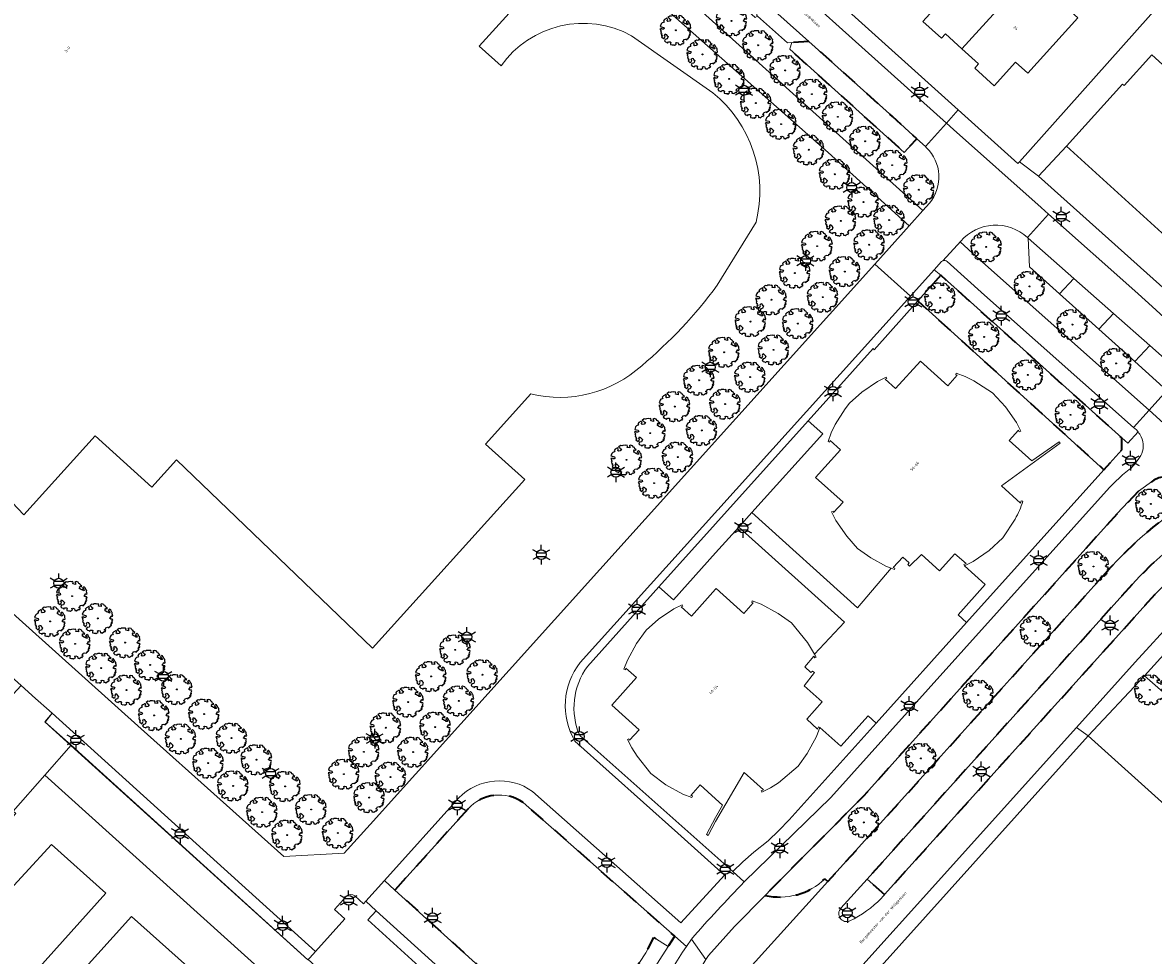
# Model space of a CAD drawing. Extents: x 105780 to 185197, y 477999 to 525027.
# Tile 393 of 562: x 107911 to 108056, y 479364 to 479484. Entities that reach past the tile are written whole.
import ezdxf
from ezdxf.enums import TextEntityAlignment as Align

# ---------------------------------------------------------------- set-up
doc = ezdxf.new("R2010")
doc.units = 0
doc.linetypes.add('XX-HIDDEN', pattern=[4, 2, -2])
for name, color, linetype, lineweight in [('B-GV-GR-BOOM-S', 252, 'Continuous', 25), ('B-GV-GR-HAAG_01-G', 252, 'GR-HAAG1', 13), ('B-GV-GR-MATERIAALGRENS-G', 252, 'XX-HIDDEN', 35), ('B-RO-IE-MEUBILAIR_WEGMEUBILAIR-S', 252, 'Continuous', 25), ('B-XX-KG-KADASTRAAL_BEBOUWING-G', 252, 'Continuous', 20), ('B1-WE-OG-BEBOUWING-T18', 7, 'Continuous', 18), ('B1-WE-OG-TERREIN_ERF-GV', 252, 'Continuous', 18), ('B1-WE-OG-TOPOGRAFIE-T18', 10, 'Continuous', 18), ('B1-WE-VH-VERHARDING_ASFALT-GV', 252, 'Continuous', 18), ('B1-WE-VH-VERHARDING_BETONSTRAATSTEEN-GV', 252, 'Continuous', 18), ('B1-WE-VH-VERHARDING_OPEN-GV', 252, 'Continuous', 18), ('B1-WE-VH-VERHARDING_STRAATBAKSTEEN-GV', 252, 'Continuous', 18), ('B1-WE-VH-VERHARDING_TEGEL-GV', 252, 'Continuous', 18)]:
    doc.layers.add(name, color=color, linetype=linetype, lineweight=lineweight)
doc.styles.add('NLCS-ISO', font='NLCS-ISO.ttf')
doc.styles.add('NLCS-ISO-M200-T18', font='NLCS-ISO.ttf', dxfattribs={"height": 0.36})
doc.linetypes.add('GR-HAAG1', pattern='A,6,[176,NLCS.shx,S=0.125,R=0,X=0,Y=0],-2', length=8)

# ---------------------------------------------------------------- blocks, each defined once
blk = doc.blocks.new('B-SIE-WEG_LICHTMAST-SO')
at = {"ltscale": 0.1}
for p, q in [((-1.1, 0.63), (-2.19, 1.27)), ((0, 1.27), (0, 2.53)), ((1.1, 0.63), (2.19, 1.27)), ((-1.1, -0.63), (-2.19, -1.27)), ((0, -1.27), (0, -2.53)), ((1.1, -0.63), (2.19, -1.27))]:
    blk.add_line(p, q, dxfattribs=at)
at = {"flags": 128}
for points in [[(-1.16, 0.5), (1.16, 0.5)], [(-1.16, -0.5), (1.16, -0.5)]]:
    blk.add_lwpolyline(points, dxfattribs=at)
at = {"ltscale": 0.1}
blk.add_circle((0, 0), 1.27, dxfattribs=at)
at = {"style": 'NLCS-ISO'}
blk.add_attdef('TYPE', text='', height=1.8, dxfattribs=at).set_placement((0, 2.53), align=Align.BOTTOM_CENTER)
blk = doc.blocks.new('B-SGR-BOOM_06')
at = {"linetype": 'Continuous', "flags": 128}
blk.add_lwpolyline([(1.08, 1.41), (1.01, 1.58), (0.88, 1.63), (0.78, 1.81), (0.51, 1.88), (0.34, 1.81), (0.44, 1.71), (0.43, 1.52), (0.09, 1.59), (0.14, 1.73), (0.07, 1.88), (-0.06, 1.84), (-0.19, 1.88), (-0.46, 1.86), (-0.6, 1.79), (-0.78, 1.83), (-1.02, 1.64), (-0.85, 1.56), (-0.8, 1.46), (-0.63, 1.37), (-0.8, 1.16), (-1.02, 1.11), (-1.17, 1.24), (-1.05, 1.29), (-1.15, 1.54), (-1.45, 1.37), (-1.6, 1.21), (-1.52, 1.14), (-1.6, 1.01), (-1.77, 0.94), (-1.89, 0.82), (-2, 0.49), (-1.55, 0.37), (-1.48, 0.22), (-1.6, 0.12), (-1.8, 0.12), (-1.84, 0.22), (-2.04, 0.15), (-1.9, -0.07), (-1.97, -0.15), (-1.89, -0.22), (-1.95, -0.4), (-1.81, -0.47), (-1.89, -0.62), (-1.77, -0.64), (-1.72, -0.68), (-1.85, -0.84), (-1.57, -1.07), (-1.47, -0.97), (-1.38, -0.79), (-1.45, -0.7), (-1.37, -0.47), (-1.25, -0.54), (-1.12, -0.7), (-1, -0.8), (-1.12, -1.12), (-1.37, -1.17), (-1.47, -1.36), (-1.33, -1.51), (-1.13, -1.56), (-1.11, -1.61), (-1.08, -1.66), (-0.93, -1.49), (-0.73, -1.49), (-0.63, -1.56), (-0.68, -1.71), (-0.68, -1.84), (-0.46, -1.89), (-0.24, -1.88), (-0.19, -1.98), (-0.09, -1.86), (0.04, -1.79), (-0.02, -1.6), (0.11, -1.56), (0.31, -1.61), (0.34, -1.84), (0.46, -1.83), (0.58, -1.89), (0.83, -1.69), (0.95, -1.74), (0.93, -1.66), (1.06, -1.59), (0.96, -1.49), (0.85, -1.46), (1.03, -1.29), (1.05, -1.19), (1.26, -1.14), (1.42, -1.22), (1.51, -1.12), (1.51, -1.05), (1.65, -1.05), (1.65, -0.95), (1.78, -0.91), (1.78, -0.82), (1.63, -0.82), (1.82, -0.64), (1.7, -0.57), (1.85, -0.62), (1.9, -0.5), (1.82, -0.37), (1.93, -0.18), (1.87, -0.1), (1.7, -0.1), (1.5, 0.03), (1.63, 0.12), (1.75, 0.34), (1.82, 0.24), (1.95, 0.29), (1.87, 0.57), (1.88, 0.75), (1.8, 0.79), (1.67, 1.06), (1.53, 1.21), (1.35, 1.04), (1.47, 0.97), (1.57, 0.72), (1.41, 0.69), (1.33, 0.85), (1.2, 0.82), (1.06, 0.92), (0.9, 1.01), (0.98, 1.07), (0.93, 1.17), (1.01, 1.27), (1.15, 1.22), (1.26, 1.29)], close=True, dxfattribs=at)
blk.add_circle((0, 0), 0.06)
at = {"style": 'NLCS-ISO'}
blk.add_attdef('SOORT', text='', height=0.3, dxfattribs=at).set_placement((0, -0.36), align=Align.TOP_CENTER)

msp = doc.modelspace()

# ---------------------------------------------------------------- linework, layer by layer
at = {"layer": 'B-GV-GR-HAAG_01-G', "flags": 128}
for points in [[(108063.039, 479408.45), (108066.508, 479411.675), (108067.948, 479410.215), (108090.128, 479390.683), (108090.483, 479391.106), (108066.167, 479413.337), (108062.399, 479410.242), (108060.426, 479408.476), (108059.089, 479407.109), (108054.003, 479401.527), (108046.426, 479393.114), (108047.923, 479392.058), (108055.191, 479399.77)], [(107914.618, 479394.954), (107913.73, 479393.793), (107917.041, 479390.804), (107947.555, 479363.252), (107947.799, 479363.521), (107948.533, 479364.333)], [(108047.923, 479392.058), (108046.426, 479393.114), (108000.427, 479342.035), (108001.881, 479340.728), (108003.045, 479342.102)], [(107956.334, 479369.551), (107955.274, 479368.369), (107971.786, 479353.387), (107972.882, 479354.6)], [(107990.625, 479360.222), (107991.758, 479361.635), (107993.88, 479364.974), (107992.067, 479366.111), (107991.024, 479364.163), (107990.218, 479362.919), (107989.143, 479361.565), (107987.263, 479359.492), (107985.464, 479357.508), (107983.161, 479354.969), (107984.66, 479353.612)]]:
    msp.add_lwpolyline(points, close=True, dxfattribs=at)
at = {"layer": 'B-GV-GR-MATERIAALGRENS-G', "flags": 128}
for points in [[(108012.009, 479481.362), (108009.82, 479481.219), (108009.558, 479480.411), (108009.543, 479480.366), (108024.258, 479467.098), (108025.895, 479468.844), (108022.756, 479471.715)], [(108028.963, 479451.281), (108026.026, 479447.986), (108049.964, 479426.279), (108052.273, 479428.847), (108052.265, 479430.379)]]:
    msp.add_lwpolyline(points, close=True, dxfattribs=at)
for points in [[(108060.895, 479422.752), (108058.005, 479425.334), (108057.476, 479425.304), (108057.049, 479425.233), (108056.372, 479424.948), (108054.414, 479423.523), (108052.207, 479421.223), (108018.926, 479384.194), (108007.139, 479372.33), (108006.363, 479371.537)], [(108065.897, 479418.231), (108064.222, 479419.728), (108063.985, 479419.928), (108063.809, 479419.877), (108062.459, 479419.043), (108060.767, 479417.886), (108059.127, 479416.656), (108057.541, 479415.355), (108056.015, 479413.984), (108054.552, 479412.546), (108053.155, 479411.044), (108019.485, 479373.61), (108021.756, 479371.648), (108056.554, 479410.256), (108058.712, 479412.36), (108059.85, 479413.349), (108061.275, 479414.479), (108062.754, 479415.537), (108065.768, 479417.57)], [(108014.067, 479373.676), (108014.461, 479373.307), (108024.751, 479384.713), (108049.838, 479412.575)], [(107968.15, 479382.659), (107958.747, 479372.219), (107982.248, 479350.939), (107984.66, 479353.612), (107983.161, 479354.969), (107985.464, 479357.508), (107987.263, 479359.492), (107989.143, 479361.565), (107990.218, 479362.919), (107991.024, 479364.163), (107992.067, 479366.111), (107993.88, 479364.974), (107994.738, 479366.289), (107975.258, 479383.474)]]:
    msp.add_lwpolyline(points, dxfattribs=at)
for points in [[(108049.838, 479412.575, -0.0714532), (108060.712, 479422.092)], [(107975.258, 479383.474, 0.3763252), (107968.15, 479382.659)], [(108006.363, 479371.537, 0.2553174), (108014.067, 479373.676)]]:
    msp.add_lwpolyline(points, format="xyb", dxfattribs=at)
at = {"layer": 'B-XX-KG-KADASTRAAL_BEBOUWING-G', "flags": 128}
for points in [[(107928.496, 479528.619), (107884.906, 479480.211), (107884.512, 479480.566), (107882.143, 479477.935), (107882.554, 479477.564), (107870.078, 479463.71), (107910.993, 479420.482), (107920.172, 479430.62), (107927.446, 479424.034), (107930.614, 479427.533), (107955.847, 479403.308), (107975.439, 479425.018), (107970.397, 479429.568), (107976.235, 479436.038)], [(107972.399, 479478.208), (107969.592, 479480.736), (107977.307, 479489.304)], [(107999.666, 479474.761), (107989.192, 479482.088)], [(108066.712, 479470.039), (108056.134, 479479.63), (108052.566, 479475.695), (108052.373, 479475.87), (108045.138, 479467.89), (108058.846, 479455.462)], [(108000.214, 479449.998), (108005.206, 479458.117)], [(108039.526, 479422.217), (108039.336, 479422.275), (108039.242, 479421.981), (108036.777, 479424.22), (108044.33, 479429.675), (108044.213, 479429.857), (108040.676, 479427.415), (108037.77, 479430.018), (108038.978, 479431.367), (108039.072, 479431.158), (108039.275, 479431.247), (108038.716, 479432.356), (108037.287, 479434.382), (108035.62, 479436.151), (108033.215, 479437.702), (108032.113, 479438.256), (108030.959, 479438.691), (108030.896, 479438.497), (108031.096, 479438.432), (108029.893, 479437.087), (108026.349, 479440.251), (108023.161, 479436.715), (108021.814, 479437.926), (108022.016, 479438.017), (108021.929, 479438.194), (108020.839, 479437.638), (108018.831, 479436.242), (108017.228, 479434.826), (108016.653, 479434.112), (108015.396, 479432.089), (108014.878, 479431.014), (108014.481, 479429.89), (108014.669, 479429.83), (108014.733, 479430.039), (108016.062, 479428.837), (108012.868, 479425.297), (108016.425, 479422.1), (108015.193, 479420.768), (108015.114, 479420.949), (108014.932, 479420.862), (108015.477, 479419.751), (108016.88, 479417.716), (108018.281, 479416.144), (108019.967, 479414.95), (108021.986, 479413.85), (108022.593, 479413.618)], [(108022.593, 479413.618), (108023.017, 479413.457), (108023.072, 479413.635), (108022.853, 479413.707), (108024.091, 479415.038), (108024.89, 479414.309), (108024.725, 479414.083), (108024.955, 479413.878), (108026.514, 479415.381), (108028.81, 479413.286), (108030.786, 479415.477), (108032.234, 479414.227), (108031.945, 479414.094), (108032.029, 479413.908), (108033.143, 479414.468), (108035.186, 479415.891), (108036.973, 479417.529), (108038.545, 479419.937)]]:
    msp.add_lwpolyline(points, dxfattribs=at)
for points in [[(108044.631, 479494.65), (108046.776, 479497.01), (108044.754, 479498.887), (108042.444, 479496.397), (108044.32, 479494.745), (108040.906, 479490.87), (108039.216, 479492.402), (108035.527, 479488.415), (108032.897, 479490.798), (108026.681, 479483.939), (108029.059, 479481.784), (108029.563, 479482.339), (108031.687, 479480.414)], [(108042.33, 479488.273), (108042.98, 479488.99), (108048.142, 479494.796), (108048.609, 479495.31), (108047.644, 479496.205), (108046.776, 479497.01), (108044.631, 479494.65), (108031.687, 479480.414), (108033.823, 479478.478), (108033.337, 479477.941), (108035.852, 479475.662), (108038.604, 479478.699), (108040.178, 479477.272), (108046.618, 479484.4)], [(108012.723, 479402.551), (108011.835, 479404.066), (108009.756, 479406.577), (108008.045, 479407.805), (108005.874, 479408.987), (108004.712, 479409.412), (108004.645, 479409.221), (108004.833, 479409.162), (108003.638, 479407.796), (108000.084, 479410.997), (108000, 479410.903), (107996.9, 479407.448), (107995.565, 479408.644), (107995.766, 479408.729), (107995.687, 479408.91), (107994.61, 479408.397), (107992.638, 479407.062), (107991.067, 479405.659), (107989.827, 479403.916), (107988.65, 479401.773), (107988.212, 479400.63), (107988.397, 479400.562), (107988.466, 479400.773), (107989.812, 479399.56), (107986.631, 479396.018), (107990.151, 479392.827), (107988.94, 479391.489), (107988.854, 479391.68), (107988.668, 479391.598), (107989.222, 479390.496), (107989.889, 479389.458), (107991.684, 479387.23), (107993.619, 479385.758), (107995.784, 479384.55), (107996.945, 479384.111), (107997.012, 479384.323), (107996.795, 479384.394), (107998.009, 479385.737), (108000, 479383.937), (108000.903, 479383.121), (108000, 479381.545), (107998.847, 479379.348), (107999.04, 479379.25), (108000, 479381.056), (108003.671, 479387.335), (108006.156, 479385.119), (108005.874, 479384.995), (108005.952, 479384.811), (108007.068, 479385.358), (108008.116, 479386.027), (108010.615, 479388.131), (108011.786, 479389.792), (108012.986, 479391.974), (108013.426, 479393.141), (108013.232, 479393.205), (108013.131, 479392.903), (108011.735, 479394.211), (108013.706, 479396.407), (108011.381, 479398.47), (108012.711, 479400.179), (108012.483, 479400.386), (108012.276, 479400.198), (108011.467, 479400.915), (108012.66, 479402.287), (108012.755, 479402.077), (108012.927, 479402.15)], [(108072.447, 479360.244), (108077.452, 479365.816), (108082.244, 479371.15), (108078.045, 479374.922), (108076.698, 479376.132), (108078.787, 479378.457), (108072.479, 479384.124), (108060.477, 479381.879), (108059.931, 479381.27), (108047.923, 479392.058), (108003.045, 479342.102), (108032.432, 479315.702), (108041.263, 479325.533), (108059.76, 479346.122), (108063.287, 479350.048), (108066.927, 479354.1)]]:
    msp.add_lwpolyline(points, close=True, dxfattribs=at)
for points in [[(107989.192, 479482.088, 0.3818194), (107972.399, 479478.208)], [(108005.206, 479458.117, 0.2908134), (107999.666, 479474.761)], [(107990.49, 479439.656, 0.0591072), (108000.214, 479449.998)], [(107976.235, 479436.038, 0.2504537), (107990.49, 479439.656)], [(108038.545, 479419.937, 0.0566579), (108039.526, 479422.217)]]:
    msp.add_lwpolyline(points, format="xyb", dxfattribs=at)
at = {"layer": 'B1-WE-OG-TERREIN_ERF-GV', "flags": 128}
for points in [[(108000, 479500.677), (108031.224, 479472.547), (108038.887, 479465.644), (108039.086, 479465.867), (108043.679, 479471.018), (108057.432, 479486.393)], [(108046.618, 479484.4), (108040.178, 479477.272), (108038.604, 479478.699), (108035.852, 479475.662), (108033.337, 479477.941), (108033.823, 479478.478), (108031.687, 479480.414), (108029.563, 479482.339), (108029.059, 479481.784), (108026.681, 479483.939)], [(108058.846, 479455.462), (108045.138, 479467.89), (108041.568, 479464.036), (108049.763, 479456.695), (108067.79, 479440.545)], [(108026.026, 479447.986), (108020.425, 479441.701), (108020.267, 479441.861), (108011.924, 479432.58), (108013.783, 479430.909), (108004.661, 479420.762), (108018.271, 479408.528), (108022.593, 479413.618), (108021.986, 479413.85), (108019.967, 479414.95), (108018.281, 479416.144), (108016.88, 479417.716), (108015.477, 479419.751), (108014.932, 479420.862), (108015.114, 479420.949), (108015.193, 479420.768), (108016.425, 479422.1), (108012.868, 479425.297), (108016.062, 479428.837), (108014.733, 479430.039), (108014.669, 479429.83), (108014.481, 479429.89), (108014.878, 479431.014), (108015.396, 479432.089), (108016.653, 479434.112), (108017.228, 479434.826), (108018.831, 479436.242), (108020.839, 479437.638), (108021.929, 479438.194), (108022.016, 479438.017), (108021.814, 479437.926), (108023.161, 479436.715), (108026.349, 479440.251), (108029.893, 479437.087), (108031.096, 479438.432), (108030.896, 479438.497), (108030.959, 479438.691), (108032.113, 479438.256), (108033.215, 479437.702), (108035.62, 479436.151), (108037.287, 479434.382), (108038.716, 479432.356), (108039.275, 479431.247), (108039.072, 479431.158), (108038.978, 479431.367), (108037.77, 479430.018), (108040.676, 479427.415), (108044.213, 479429.857), (108044.33, 479429.675), (108036.777, 479424.22), (108039.242, 479421.981), (108039.336, 479422.275), (108039.526, 479422.217)], [(108038.545, 479419.937), (108036.973, 479417.529), (108035.186, 479415.891), (108033.143, 479414.468), (108032.029, 479413.908), (108034.706, 479411.501), (108031.195, 479407.597), (108032.283, 479406.619), (108049.964, 479426.279), (108026.026, 479447.986)], [(107982.514, 479392.077), (107995.658, 479380.437), (108002.23, 479374.617), (108003.508, 479375.859), (108004.904, 479377.098), (108006.767, 479378.552), (108008.159, 479379.861), (108009.47, 479381.251), (108020.661, 479393.695), (108019.613, 479394.637), (108016.103, 479390.734), (108013.426, 479393.141), (108012.986, 479391.974), (108011.786, 479389.792), (108010.615, 479388.131), (108008.116, 479386.027), (108007.068, 479385.358), (108005.952, 479384.811), (108005.874, 479384.995), (108006.156, 479385.119), (108003.671, 479387.335), (108000, 479381.056), (107999.04, 479379.25), (107998.847, 479379.348), (108000, 479381.545), (108000.903, 479383.121), (108000, 479383.937), (107998.009, 479385.737), (107996.795, 479384.394), (107997.012, 479384.323), (107996.945, 479384.111), (107995.784, 479384.55), (107993.619, 479385.758), (107991.684, 479387.23), (107989.889, 479389.458), (107989.222, 479390.496), (107988.668, 479391.598), (107988.854, 479391.68), (107988.94, 479391.489), (107990.151, 479392.827), (107986.631, 479396.018), (107989.812, 479399.56), (107988.466, 479400.773), (107988.397, 479400.562), (107988.212, 479400.63), (107988.65, 479401.773), (107989.827, 479403.916), (107991.067, 479405.659), (107992.638, 479407.062), (107994.61, 479408.397), (107995.687, 479408.91), (107995.766, 479408.729), (107995.565, 479408.644), (107996.9, 479407.448), (108000, 479410.903), (108000.084, 479410.997), (108003.638, 479407.796), (108004.833, 479409.162), (108004.645, 479409.221), (108004.712, 479409.412), (108005.874, 479408.987), (108008.045, 479407.805), (108009.756, 479406.577), (108011.835, 479404.066), (108012.723, 479402.551), (108016.599, 479406.668), (108002.99, 479418.903)], [(108002.99, 479418.903), (108000, 479415.576), (107994.567, 479409.533), (107992.708, 479411.204), (107983.527, 479400.991)]]:
    msp.add_lwpolyline(points, dxfattribs=at)
at = {"layer": 'B1-WE-OG-TERREIN_ERF-GV'}
for points in [[(108039.526, 479422.217, -0.0566579), (108038.545, 479419.937)], [(107983.527, 479400.991, 0.2666828), (107982.514, 479392.077)]]:
    msp.add_lwpolyline(points, format="xyb", dxfattribs=at)
at = {"layer": 'B1-WE-OG-TERREIN_ERF-GV', "flags": 128}
msp.add_lwpolyline([(108055.191, 479399.77), (108047.923, 479392.058), (108059.931, 479381.27), (108060.477, 479381.879), (108072.479, 479384.124), (108078.787, 479378.457), (108082.299, 479382.07), (108082.485, 479382.262), (108082.252, 479382.406), (108074.578, 479389.256), (108071.375, 479385.639)], close=True, dxfattribs=at)
at = {"layer": 'B1-WE-VH-VERHARDING_ASFALT-GV', "flags": 128}
for points in [[(108016.122, 479369.871), (108019.485, 479373.61), (108053.155, 479411.044), (108054.552, 479412.546), (108056.015, 479413.984), (108057.541, 479415.355), (108059.127, 479416.656), (108060.767, 479417.886), (108062.459, 479419.043), (108063.809, 479419.877), (108063.985, 479419.928), (108065.717, 479420.957), (108067.094, 479421.644), (108069.357, 479422.542), (108070.51, 479422.933)], [(108071.478, 479421.159), (108070.737, 479420.718), (108070.565, 479420.67), (108067.914, 479418.973), (108065.768, 479417.57), (108062.754, 479415.537), (108061.275, 479414.479), (108059.85, 479413.349), (108058.712, 479412.36), (108056.554, 479410.256), (108021.756, 479371.648)], [(108046.426, 479393.114), (108054.003, 479401.527), (108059.089, 479407.109), (108060.426, 479408.476), (108062.399, 479410.242), (108066.167, 479413.337), (108067.406, 479414.264), (108069.01, 479415.31)], [(108049.838, 479412.575), (108024.751, 479384.713), (108014.461, 479373.307), (107997.023, 479354.052), (107996.217, 479353.039), (107988.752, 479344.748), (107985.19, 479340.792), (107987.794, 479338.474), (107991.685, 479342.784), (107994.717, 479346.151)], [(107989.813, 479336.498), (107992.928, 479333.746), (107997.426, 479338.702), (107997.708, 479339.015), (107998.095, 479339.445), (108000, 479341.561), (108000.427, 479342.035), (108046.426, 479393.114)], [(107913.694, 479387.003), (107909.624, 479382.381), (107909.967, 479382.074), (107891.061, 479361.322), (107869.387, 479337.531), (107862.611, 479329.846), (107858.362, 479332.401), (107857.216, 479332.706), (107856.311, 479333.471), (107851.762, 479328.226), (107853.362, 479327.026)], [(107956.668, 479336.819), (107962.365, 479343.16), (107951.156, 479353.257), (107913.694, 479387.003)], [(107874.525, 479327.298), (107871.858, 479331.644), (107873.957, 479333.949), (107877.368, 479337.692), (107879.835, 479340.4), (107884.094, 479345.027), (107887.491, 479348.717), (107894.351, 479356.168), (107897.586, 479359.682), (107904.371, 479367.053), (107907.726, 479370.698), (107914.535, 479378.094), (107921.539, 479371.816), (107914.831, 479364.348), (107911.505, 479360.645), (107904.823, 479353.204), (107901.608, 479349.624)], [(108021.756, 479371.648), (108021.309, 479371.152)], [(107893.102, 479328.256), (107892.035, 479329.41), (107890.683, 479330.871), (107894.747, 479335.384), (107898.141, 479339.154), (107904.898, 479346.658), (107908.128, 479350.245), (107914.815, 479357.672), (107918.153, 479361.379), (107924.865, 479368.834), (107932.063, 479362.382), (107925.379, 479354.921), (107922.034, 479351.187)]]:
    msp.add_lwpolyline(points, dxfattribs=at)
at = {"layer": 'B1-WE-VH-VERHARDING_ASFALT-GV'}
for points in [[(108060.712, 479422.092, 0.0714532), (108049.838, 479412.575)], [(108021.309, 479371.152, -0.0881337), (108017.289, 479368.252)], [(108017.289, 479368.252, -0.8211808), (108016.122, 479369.871)]]:
    msp.add_lwpolyline(points, format="xyb", dxfattribs=at)
at = {"layer": 'B1-WE-VH-VERHARDING_ASFALT-GV', "flags": 128}
msp.add_lwpolyline([(107958.747, 479372.219), (107957.384, 479373.452), (107954.976, 479370.778), (107956.334, 479369.551), (107972.882, 479354.6), (107979.868, 479348.287), (107982.248, 479350.939)], close=True, dxfattribs=at)
at = {"layer": 'B1-WE-VH-VERHARDING_BETONSTRAATSTEEN-GV', "flags": 128}
for points in [[(107967.935, 479526.396), (107965.102, 479523.287), (107968.474, 479520.2), (107979.311, 479510.289), (107982.69, 479507.337), (107991.087, 479500), (107995.828, 479495.821), (108000, 479492.142), (108005.215, 479487.458), (108012.009, 479481.362), (108022.756, 479471.715), (108025.895, 479468.844), (108027.001, 479467.832), (108029.696, 479470.841), (108000, 479497.561), (107997.289, 479500)], [(108005.215, 479487.458), (108005.307, 479484.69), (108005.409, 479484.6), (108009.247, 479481.181), (108009.82, 479481.219), (108012.009, 479481.362)], [(108067.948, 479410.215), (108064.899, 479406.821), (108063.039, 479408.45), (108055.191, 479399.77), (108071.375, 479385.639), (108074.578, 479389.256), (108082.252, 479382.406), (108082.485, 479382.262), (108086.72, 479386.626), (108090.128, 479390.683)], [(107913.713, 479393.868), (107914.618, 479394.954), (107912.119, 479397.192), (107912.011, 479397.289), (107910.65, 479398.507), (107900.025, 479387.03), (107901.662, 479385.557), (107902.968, 479386.984), (107905.498, 479384.717), (107906.176, 479385.472), (107909.624, 479382.381), (107913.694, 479387.003), (107917.069, 479390.834)], [(107917.069, 479390.834), (107913.694, 479387.003), (107951.156, 479353.257), (107962.365, 479343.16), (107962.663, 479342.891), (107962.958, 479343.219), (107966.027, 479346.574), (107965.808, 479346.771), (107954.556, 479356.955), (107947.571, 479363.268), (107947.555, 479363.252)]]:
    msp.add_lwpolyline(points, close=True, dxfattribs=at)
for points in [[(108061.67, 479442.267), (108055.701, 479447.697), (108053.928, 479449.274), (108042.822, 479459.155), (108040.117, 479456.135), (108040.164, 479456.091), (108040.211, 479456.046), (108046.093, 479450.86), (108051.196, 479446.363), (108055.863, 479442.248), (108061.541, 479437.243), (108064.377, 479434.454)], [(107904.823, 479353.204), (107911.505, 479360.645), (107914.831, 479364.348), (107921.539, 479371.816), (107914.535, 479378.094), (107907.726, 479370.698), (107904.371, 479367.053), (107897.586, 479359.682), (107894.351, 479356.168), (107887.491, 479348.717), (107884.094, 479345.027), (107879.835, 479340.4), (107877.368, 479337.692), (107873.957, 479333.949), (107871.858, 479331.644), (107874.525, 479327.298)], [(108021.756, 479371.648), (108019.485, 479373.61), (108016.122, 479369.871)], [(108021.309, 479371.152), (108021.756, 479371.648)], [(107922.034, 479351.187), (107925.379, 479354.921), (107932.063, 479362.382), (107924.865, 479368.834), (107918.153, 479361.379), (107914.815, 479357.672), (107908.128, 479350.245), (107904.898, 479346.658), (107898.141, 479339.154), (107894.747, 479335.384), (107890.683, 479330.871), (107892.035, 479329.41), (107893.102, 479328.256)]]:
    msp.add_lwpolyline(points, dxfattribs=at)
at = {"layer": 'B1-WE-VH-VERHARDING_BETONSTRAATSTEEN-GV'}
for points in [[(108017.289, 479368.252, 0.0881337), (108021.309, 479371.152)], [(108016.122, 479369.871, 0.8211808), (108017.289, 479368.252)]]:
    msp.add_lwpolyline(points, format="xyb", dxfattribs=at)
at = {"layer": 'B1-WE-VH-VERHARDING_OPEN-GV', "flags": 128}
msp.add_lwpolyline([(108057.432, 479486.393), (108043.679, 479471.018), (108039.086, 479465.867), (108041.568, 479464.036), (108045.138, 479467.89), (108052.373, 479475.87), (108052.566, 479475.695), (108056.134, 479479.63), (108066.712, 479470.039)], dxfattribs=at)
msp.add_lwpolyline([(108032.283, 479406.619), (108031.195, 479407.597), (108034.706, 479411.501), (108032.029, 479413.908), (108031.945, 479414.094), (108032.234, 479414.227), (108030.786, 479415.477), (108028.81, 479413.286), (108026.514, 479415.381), (108024.955, 479413.878), (108024.725, 479414.083), (108024.89, 479414.309), (108024.091, 479415.038), (108022.853, 479413.707), (108023.072, 479413.635), (108023.017, 479413.457), (108022.593, 479413.618), (108018.271, 479408.528), (108004.661, 479420.762), (108002.99, 479418.903), (108016.599, 479406.668), (108012.723, 479402.551), (108012.927, 479402.15), (108012.755, 479402.077), (108012.66, 479402.287), (108011.467, 479400.915), (108012.276, 479400.198), (108012.483, 479400.386), (108012.711, 479400.179), (108011.381, 479398.47), (108013.706, 479396.407), (108011.735, 479394.211), (108013.131, 479392.903), (108013.232, 479393.205), (108013.426, 479393.141), (108016.103, 479390.734), (108019.613, 479394.637), (108020.661, 479393.695)], close=True, dxfattribs=at)
at = {"layer": 'B1-WE-VH-VERHARDING_STRAATBAKSTEEN-GV', "flags": 128}
for points in [[(107962.664, 479522.561), (107956.777, 479527.848), (107958.222, 479529.459), (107950.912, 479535.995), (107950.471, 479536.457), (107949.954, 479537.061), (107949.745, 479537.249), (107947.559, 479539.217), (107934.133, 479551.303), (107930.661, 479551.205), (107928.089, 479548.381), (107930.842, 479545.902), (107945.774, 479532.459), (107949.343, 479529.246), (107955.011, 479524.143), (107956.688, 479522.633), (108026.683, 479459.616), (108027.522, 479460.553)], [(107869.212, 479444.014), (107926.093, 479392.946), (107936.251, 479383.852), (107944.457, 479376.517), (107952.213, 479376.942), (107955.568, 479380.641), (108020.491, 479452.703), (108024.923, 479457.651), (108014.483, 479467.077), (107952.371, 479522.011), (107947.485, 479526.442), (107947.766, 479526.768), (107947.47, 479527.03), (107942.289, 479531.628), (107932.548, 479540.468), (107928.9, 479543.745)], [(107976.235, 479436.038), (107970.397, 479429.568), (107975.439, 479425.018), (107955.847, 479403.308), (107930.614, 479427.533), (107927.446, 479424.034), (107920.172, 479430.62), (107910.993, 479420.482), (107870.078, 479463.71), (107882.554, 479477.564), (107882.143, 479477.935), (107884.512, 479480.566), (107884.906, 479480.211), (107928.496, 479528.619)], [(108027.113, 479467.729), (108027.001, 479467.832), (108025.895, 479468.844), (108024.258, 479467.098), (108009.543, 479480.366), (108009.558, 479480.411), (108009.82, 479481.219), (108009.247, 479481.181), (108005.409, 479484.6), (108005.104, 479484.445), (107962.664, 479522.561)], [(107977.307, 479489.304), (107969.592, 479480.736), (107972.399, 479478.208)], [(107989.192, 479482.088), (107999.666, 479474.761)], [(108042.822, 479459.155), (108041.879, 479459.993), (108030.598, 479470.03), (108029.696, 479470.841), (108027.001, 479467.832), (108027.113, 479467.729)], [(108027.522, 479460.553), (108026.683, 479459.616), (108024.923, 479457.651), (108020.491, 479452.703), (108025.074, 479448.593), (108028.142, 479451.995), (108029.09, 479453.046)], [(108040.117, 479456.135), (108042.822, 479459.155)], [(108005.206, 479458.117), (108000.214, 479449.998)], [(108044.251, 479448.895), (108040.371, 479452.379), (108040.211, 479456.046), (108040.164, 479456.091), (108040.117, 479456.135)], [(108029.242, 479453.136), (108031.54, 479455.686)], [(108033.564, 479453.664), (108031.454, 479455.585), (108031.497, 479455.636), (108031.54, 479455.686), (108029.242, 479453.136)], [(108031.54, 479455.686), (108031.497, 479455.636), (108031.454, 479455.585), (108033.564, 479453.664), (108055.776, 479433.926), (108058.081, 479436.475), (108053.938, 479440.195), (108049.31, 479444.352), (108044.251, 479448.895)], [(108029.81, 479453.066), (108034.602, 479448.738), (108053.784, 479431.721), (108055.776, 479433.926), (108033.564, 479453.664)], [(107982.579, 479401.473), (108025.074, 479448.593), (108020.491, 479452.703), (107955.568, 479380.641), (107952.213, 479376.942), (107944.457, 479376.517), (107936.251, 479383.852), (107926.093, 479392.946), (107869.212, 479444.014)], [(108026.026, 479447.986), (108028.963, 479451.281), (108028.142, 479451.995), (108025.074, 479448.593), (107982.579, 479401.473)], [(108029.09, 479453.046), (108028.142, 479451.995), (108028.963, 479451.281), (108052.265, 479430.379), (108053.041, 479429.697), (108054.36, 479431.155)], [(108034.602, 479448.738), (108029.81, 479453.066)], [(107983.527, 479400.991), (107992.708, 479411.204), (108000, 479419.316), (108011.924, 479432.58), (108020.267, 479441.861), (108020.425, 479441.701), (108026.026, 479447.986)], [(108054.003, 479431.527), (108053.784, 479431.721), (108034.602, 479448.738)], [(107903.272, 479405.113), (107910.65, 479398.507), (107912.011, 479397.289), (107912.119, 479397.192), (107914.618, 479394.954), (107948.533, 479364.333), (107952.299, 479368.504), (107950.963, 479369.7), (107952.504, 479371.419)], [(108003.69, 479373.263), (108002.23, 479374.617), (107995.658, 479380.437), (107982.514, 479392.077)], [(107981.897, 479391.381), (107995.141, 479379.52), (108001.134, 479374.153), (107995.522, 479367.992), (107976.459, 479384.887)], [(107976.459, 479384.887), (107995.522, 479367.992), (108001.134, 479374.153), (107995.141, 479379.52), (107981.897, 479391.381)], [(107953.578, 479371.468), (107954.69, 479370.46), (107954.976, 479370.778), (107957.384, 479373.452), (107966.947, 479384.071)], [(107966.947, 479384.071), (107957.384, 479373.452), (107958.747, 479372.219), (107968.15, 479382.659)], [(107975.258, 479383.474), (107994.738, 479366.289), (107996.243, 479364.955), (107996.897, 479365.887)], [(107996.712, 479354.337), (107997.023, 479354.052), (108014.461, 479373.307)], [(108014.461, 479373.307), (108014.067, 479373.676)], [(107952.504, 479371.419), (107950.963, 479369.7), (107952.299, 479368.504), (107948.533, 479364.333), (107947.799, 479363.521), (107947.571, 479363.268), (107954.556, 479356.955), (107965.808, 479346.771), (107966.034, 479347.021), (107966.786, 479347.853), (107971.786, 479353.387), (107955.274, 479368.369)], [(107955.274, 479368.369), (107956.334, 479369.551), (107954.976, 479370.778), (107954.69, 479370.46), (107953.578, 479371.468)], [(108006.363, 479371.537), (108002.453, 479367.543), (107999.106, 479363.818), (107998.761, 479363.301)]]:
    msp.add_lwpolyline(points, dxfattribs=at)
for points in [[(107930.842, 479545.902), (107928.9, 479543.745), (107932.548, 479540.468), (107942.289, 479531.628), (107947.47, 479527.03), (107947.766, 479526.768), (107947.485, 479526.442), (107952.371, 479522.011), (108014.483, 479467.077), (108024.923, 479457.651), (108026.683, 479459.616), (107956.688, 479522.633), (107955.011, 479524.143), (107949.343, 479529.246), (107945.774, 479532.459)], [(108040.211, 479456.046), (108040.371, 479452.379), (108044.251, 479448.895), (108046.093, 479450.86)], [(108051.196, 479446.363), (108046.093, 479450.86), (108044.251, 479448.895), (108049.31, 479444.352)], [(108051.196, 479446.363), (108049.31, 479444.352), (108053.938, 479440.195), (108055.863, 479442.248)], [(108055.863, 479442.248), (108053.938, 479440.195), (108058.081, 479436.475), (108058.51, 479436.95), (108061.541, 479437.243)], [(108004.661, 479420.762), (108013.783, 479430.909), (108011.924, 479432.58), (108000, 479419.316), (107992.708, 479411.204), (107994.567, 479409.533), (108000, 479415.576), (108002.99, 479418.903)]]:
    msp.add_lwpolyline(points, close=True, dxfattribs=at)
at = {"layer": 'B1-WE-VH-VERHARDING_STRAATBAKSTEEN-GV'}
for points in [[(107972.399, 479478.208, -0.3818194), (107989.192, 479482.088)], [(107999.666, 479474.761, -0.2908134), (108005.206, 479458.117)], [(108027.522, 479460.553, 0.3906095), (108027.113, 479467.729)], [(108027.113, 479467.729, -0.3906095), (108027.522, 479460.553)], [(108031.54, 479455.686, -0.4238244), (108040.117, 479456.135)], [(108040.117, 479456.135, 0.4238244), (108031.54, 479455.686)], [(108029.242, 479453.136, 0.0757617), (108029.09, 479453.046)], [(108029.09, 479453.046, -0.0757617), (108029.242, 479453.136)], [(108029.81, 479453.066, 0.2570438), (108029.242, 479453.136)], [(108029.242, 479453.136, -0.2570438), (108029.81, 479453.066)], [(108000.214, 479449.998, -0.0591072), (107990.49, 479439.656)], [(107990.49, 479439.656, -0.2504537), (107976.235, 479436.038)], [(108054.36, 479431.155, 0.0452766), (108054.003, 479431.527)], [(107982.579, 479401.473, 0.3113335), (107981.897, 479391.381)], [(107981.897, 479391.381, -0.3113335), (107982.579, 479401.473)], [(107982.514, 479392.077, -0.2666828), (107983.527, 479400.991)], [(107976.459, 479384.887, 0.3702679), (107966.947, 479384.071)], [(107966.947, 479384.071, -0.3702679), (107976.459, 479384.887)], [(107968.15, 479382.659, -0.3763252), (107975.258, 479383.474)], [(107996.897, 479365.887, -0.015879), (108003.69, 479373.263)], [(108014.067, 479373.676, -0.2553174), (108006.363, 479371.537)], [(107953.578, 479371.468, 0.4087511), (107952.504, 479371.419)], [(107952.504, 479371.419, -0.4087511), (107953.578, 479371.468)]]:
    msp.add_lwpolyline(points, format="xyb", dxfattribs=at)
at = {"layer": 'B1-WE-VH-VERHARDING_TEGEL-GV', "flags": 128}
for points in [[(107968.025, 479529.483), (107964.209, 479532.038), (107964.371, 479531.297), (107965.014, 479529.638), (107966.486, 479527.699), (107967.935, 479526.396), (107997.289, 479500), (108000, 479497.561), (108029.696, 479470.841), (108031.224, 479472.547), (108000, 479500.677)], [(107992.125, 479358.885), (107993.153, 479360.126), (107995.727, 479364.219), (107996.243, 479364.955), (107994.738, 479366.289), (107993.88, 479364.974), (107991.758, 479361.635), (107990.625, 479360.222), (107984.66, 479353.612), (107982.248, 479350.939), (107979.868, 479348.287), (107978.48, 479346.767), (107979.959, 479345.45)], [(107994.407, 479356.896), (107995.708, 479358.528), (107996.883, 479360.253), (107998.761, 479363.301), (107996.897, 479365.887), (107996.243, 479364.955), (107995.727, 479364.219), (107993.153, 479360.126), (107992.125, 479358.885), (107979.959, 479345.45), (107982.283, 479343.381), (107985.807, 479347.356)]]:
    msp.add_lwpolyline(points, close=True, dxfattribs=at)
for points in [[(108041.568, 479464.036), (108039.086, 479465.867), (108038.887, 479465.644), (108031.224, 479472.547), (108029.696, 479470.841), (108030.598, 479470.03), (108041.879, 479459.993), (108042.822, 479459.155), (108053.928, 479449.274), (108055.701, 479447.697), (108061.67, 479442.267), (108068.292, 479436.28)], [(108070.713, 479437.324), (108071.131, 479437.489), (108071.546, 479437.659), (108070.652, 479439.758), (108069.765, 479440.567), (108067.79, 479440.545), (108049.763, 479456.695), (108041.568, 479464.036)], [(108061.541, 479437.243), (108058.51, 479436.95), (108058.081, 479436.475), (108055.776, 479433.926), (108057.631, 479432.248)], [(108057.631, 479432.248), (108055.776, 479433.926), (108053.784, 479431.721), (108054.003, 479431.527)], [(108054.36, 479431.155), (108053.041, 479429.697), (108052.265, 479430.379), (108052.273, 479428.847), (108049.964, 479426.279), (108032.283, 479406.619), (108020.661, 479393.695), (108009.47, 479381.251), (108008.159, 479379.861), (108006.767, 479378.552), (108004.904, 479377.098), (108003.508, 479375.859), (108002.23, 479374.617), (108003.69, 479373.263), (108014.825, 479384.141), (108027.353, 479398.062), (108050.672, 479423.974)], [(108052.343, 479425.605), (108051.918, 479425.204), (108051.498, 479424.799), (108051.083, 479424.389), (108050.672, 479423.974), (108027.353, 479398.062), (108014.825, 479384.141), (108003.69, 479373.263)], [(108050.672, 479423.974), (108051.083, 479424.389), (108051.498, 479424.799), (108051.918, 479425.204), (108052.343, 479425.605)], [(108052.207, 479421.223), (108054.414, 479423.523), (108056.372, 479424.948), (108057.049, 479425.233), (108057.476, 479425.304), (108058.005, 479425.334), (108060.895, 479422.752)], [(107996.897, 479365.887), (107998.761, 479363.301), (107999.106, 479363.818), (108002.453, 479367.543), (108006.363, 479371.537), (108007.139, 479372.33), (108018.926, 479384.194), (108052.207, 479421.223)]]:
    msp.add_lwpolyline(points, dxfattribs=at)
at = {"layer": 'B1-WE-VH-VERHARDING_TEGEL-GV'}
for points in [[(108054.003, 479431.527, -0.0452766), (108054.36, 479431.155)], [(108054.36, 479431.155, -0.0661957), (108054.759, 479430.5)], [(108054.759, 479430.5, 0.0661957), (108054.36, 479431.155)], [(108054.759, 479430.5, -0.1049589), (108055.019, 479429.26)], [(108055.019, 479429.26, 0.1049589), (108054.759, 479430.5)], [(108055.019, 479429.26, -0.1339988), (108054.701, 479428.112)], [(108054.701, 479428.112, 0.1339988), (108055.019, 479429.26)], [(108054.041, 479427.119, -0.0807491), (108053.227, 479426.323)], [(108053.227, 479426.323, 0.0807491), (108054.041, 479427.119)], [(108054.701, 479428.112, -0.0246559), (108054.041, 479427.119)], [(108054.041, 479427.119, 0.0246559), (108054.701, 479428.112)], [(108053.227, 479426.323, 0.0337338), (108052.343, 479425.605)], [(108052.343, 479425.605, -0.0337338), (108053.227, 479426.323)], [(108003.69, 479373.263, 0.015879), (107996.897, 479365.887)]]:
    msp.add_lwpolyline(points, format="xyb", dxfattribs=at)

# ---------------------------------------------------------------- block references
at = {"layer": 'B-GV-GR-BOOM-S', "linetype": 'Continuous', "lineweight": 0}
for p in [(108002.054, 479484.002), (107994.885, 479482.804), (108005.472, 479480.868), (107998.317, 479479.7), (108008.972, 479477.64), (108001.763, 479476.538), (108012.399, 479474.58), (108005.185, 479473.435), (108015.727, 479471.665), (108008.432, 479470.721), (108011.98, 479467.427), (108019.247, 479468.525), (108022.718, 479465.452), (108015.337, 479464.288), (108026.165, 479462.293), (108019.015, 479460.704), (108016.105, 479458.281), (108022.339, 479458.381), (108013.073, 479455.032), (108019.781, 479455.216), (108034.825, 479454.935), (108010.205, 479451.578), (108016.632, 479451.767), (108040.401, 479449.865), (108013.792, 479448.469), (108028.879, 479448.395), (108007.178, 479448.137), (108004.5, 479445.338), (108010.604, 479445.075), (108045.918, 479444.946), (108034.551, 479443.363), (108001.102, 479441.39), (108007.473, 479441.7), (108051.526, 479439.95), (108004.445, 479438.196), (108040.166, 479438.475), (107997.867, 479437.789), (107994.745, 479434.405), (108001.234, 479434.722), (108045.683, 479433.337), (107991.591, 479430.982), (107998.219, 479431.332), (107988.54, 479427.555), (107995.128, 479427.906), (107992.084, 479424.547), (108056.022, 479421.877), (108048.626, 479413.83), (107917.205, 479410.014), (107914.375, 479406.763), (107920.498, 479407.154), (108041.176, 479405.522), (107917.586, 479403.888), (107924.018, 479404.042), (107966.5, 479403.114), (107920.954, 479400.773), (107927.246, 479401.17), (107963.388, 479399.695), (107970, 479399.908), (107924.184, 479397.947), (107930.684, 479398.019), (108055.886, 479397.967), (107960.453, 479396.402), (107966.946, 479396.543), (108033.788, 479397.295), (107927.742, 479394.681), (107934.191, 479394.861), (107957.554, 479393.095), (107963.931, 479393.189), (107931.176, 479391.656), (107937.732, 479391.76), (107940.932, 479388.983), (107954.752, 479389.997), (107961.08, 479389.959), (108026.426, 479389.151), (107934.717, 479388.555), (107952.173, 479387.127), (107958.189, 479386.744), (107937.906, 479385.618), (107944.618, 479385.547), (107955.433, 479384.11), (107941.653, 479382.232), (107947.963, 479382.58), (108019.062, 479380.927), (107944.881, 479379.293), (107951.396, 479379.556)]:
    msp.add_blockref('B-SGR-BOOM_06', p, dxfattribs=at)
at = {"layer": 'B-RO-IE-MEUBILAIR_WEGMEUBILAIR-S', "xscale": 0.5, "yscale": 0.5, "zscale": 0.5}
for p in [(108003.638, 479475.083), (108026.261, 479474.842), (108017.514, 479462.577), (108044.488, 479458.835), (108011.567, 479453.142), (108025.426, 479447.862), (108036.755, 479446.076), (107999.313, 479439.462), (108015.103, 479436.351), (108049.397, 479434.749), (108053.395, 479427.448), (107987.175, 479425.961), (108003.526, 479418.793), (107977.572, 479415.36), (108041.571, 479414.618), (107915.49, 479411.68), (107989.907, 479408.338), (108050.765, 479406.278), (107967.993, 479404.774), (107928.954, 479399.713), (108024.917, 479395.897), (107917.681, 479391.51), (107956.139, 479391.69), (107982.473, 479391.977), (107942.742, 479387.219), (108034.185, 479387.466), (107966.745, 479383.125), (107931.097, 479379.465), (108008.246, 479377.6), (107985.988, 479375.733), (108001.244, 479374.893), (107952.787, 479370.895), (108016.958, 479369.288), (107944.29, 479367.648), (107963.587, 479368.66)]:
    msp.add_blockref('B-SIE-WEG_LICHTMAST-SO', p, dxfattribs=at)

# ---------------------------------------------------------------- texts
at = {"layer": 'B1-WE-OG-BEBOUWING-T18', "style": 'NLCS-ISO-M200-T18'}
for s, rotation, p in [('24', 317.8, (108038.608, 479483.081)), ('3-9', 48.6, (107916.609, 479480.327)), ('56-66', 49.3, (108025.626, 479426.725)), ('40-54', 46.8, (107999.748, 479398.004))]:
    msp.add_text(s, height=0.36, rotation=rotation, dxfattribs=at).set_placement(p, align=Align.MIDDLE)
at = {"layer": 'B1-WE-OG-TOPOGRAFIE-T18', "style": 'NLCS-ISO-M200-T18'}
for s, rotation, p in [('Prins Hendriklaan', 317.8, (108011.763, 479484.767)), ('Burgemeester van der Willigenlaan', 47.9, (108021.583, 479368.648))]:
    msp.add_text(s, height=0.36, rotation=rotation, dxfattribs=at).set_placement(p, align=Align.MIDDLE)

doc.saveas('drawing.dxf')
